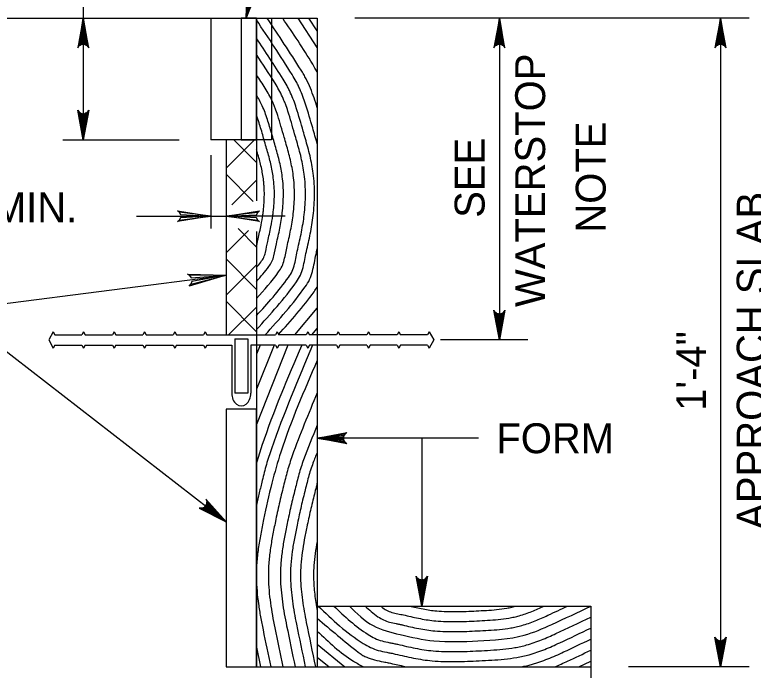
# Model space of a CAD drawing. Extents: x 636530 to 644067, y 294168 to 299122.
# Drawn here: x 638270.5 to 638344.6, y 298201.5 to 298267.2 of the extents above; entities that cross this region are included whole.
import ezdxf

# ---------------------------------------------------------------- set-up
doc = ezdxf.new("R2010")
doc.units = 0
doc.layers.add('1', color=7, linetype='Continuous')

msp = doc.modelspace()

# ---------------------------------------------------------------- linework, layer by layer
at = {"layer": '1'}
for p, q in [((638277.413, 298293.98), (638277.413, 298266.856)), ((638293.768, 298266.856), (638297.593, 298285.979)), ((638246.034, 298266.856), (638300.88, 298266.856)), ((638277.413, 298266.856), (638277.413, 298254.664)), ((638290.212, 298266.856), (638290.212, 298254.664)), ((638293.26, 298266.856), (638293.26, 298254.664)), ((638294.784, 298266.856), (638294.784, 298248.544)), ((638296.308, 298266.856), (638296.308, 298254.664)), ((638300.88, 298263.922), (638298.967, 298266.856)), ((638300.88, 298265.57), (638300.042, 298266.856)), ((638300.88, 298266.856), (638300.88, 298201.834)), ((638344.191, 298266.856), (638304.655, 298266.856)), ((638319.146, 298266.856), (638319.146, 298234.598)), ((638341.328, 298266.856), (638341.328, 298201.834)), ((638275.348, 298254.664), (638287.047, 298254.664)), ((638296.308, 298254.664), (638290.212, 298254.664)), ((638291.736, 298254.665), (638291.736, 298235.106)), ((638294.577, 298254.664), (638291.736, 298251.823)), ((638294.784, 298252.398), (638292.518, 298254.664)), ((638290.212, 298253.115), (638290.212, 298245.757)), ((638294.449, 298248.491), (638291.736, 298251.204)), ((638294.784, 298250.628), (638292.299, 298248.144)), ((638282.761, 298247.002), (638290.212, 298247.002)), ((638290.212, 298247.002), (638291.736, 298247.002)), ((638297.668, 298247.002), (638291.736, 298247.002)), ((638294.784, 298243.914), (638292.941, 298245.756)), ((638293.985, 298245.588), (638291.736, 298243.338)), ((638294.784, 298245.46), (638294.784, 298201.834)), ((638294.784, 298245.46), (638294.784, 298235.106)), ((638294.784, 298239.672), (638291.736, 298242.72)), ((638294.784, 298242.144), (638291.736, 298239.096)), ((638264.36, 298237.581), (638291.736, 298241.081)), ((638294.784, 298235.43), (638291.736, 298238.478)), ((638294.784, 298237.902), (638291.988, 298235.106)), ((638298.64, 298235.106), (638300.88, 298237.788)), ((638264.36, 298237.581), (638291.736, 298216.365)), ((638274.405, 298235.406), (638273.955, 298234.598)), ((638274.405, 298235.406), (638274.572, 298235.106)), ((638277.453, 298235.406), (638277.285, 298235.106)), ((638277.453, 298235.406), (638277.62, 298235.106)), ((638280.501, 298235.406), (638280.333, 298235.106)), ((638280.501, 298235.406), (638280.668, 298235.106)), ((638283.549, 298235.406), (638283.381, 298235.106)), ((638283.549, 298235.406), (638283.716, 298235.106)), ((638286.597, 298235.406), (638286.429, 298235.106)), ((638286.597, 298235.406), (638286.764, 298235.106)), ((638289.645, 298235.406), (638289.477, 298235.106)), ((638289.645, 298235.406), (638289.812, 298235.106)), ((638296.875, 298235.406), (638296.707, 298235.106)), ((638296.875, 298235.406), (638297.042, 298235.106)), ((638299.923, 298235.406), (638299.755, 298235.106)), ((638299.923, 298235.406), (638300.09, 298235.106)), ((638300.334, 298235.106), (638300.88, 298235.76)), ((638302.971, 298235.406), (638302.803, 298235.106)), ((638302.971, 298235.406), (638303.138, 298235.106)), ((638306.019, 298235.406), (638305.851, 298235.106)), ((638306.019, 298235.406), (638306.186, 298235.106)), ((638309.067, 298235.406), (638308.899, 298235.106)), ((638309.067, 298235.406), (638309.234, 298235.106)), ((638312.115, 298235.406), (638311.947, 298235.106)), ((638312.115, 298235.406), (638312.565, 298234.598)), ((638274.572, 298235.106), (638277.285, 298235.106)), ((638277.62, 298235.106), (638280.333, 298235.106)), ((638280.668, 298235.106), (638283.381, 298235.106)), ((638283.716, 298235.106), (638286.429, 298235.106)), ((638286.764, 298235.106), (638289.477, 298235.106)), ((638289.812, 298235.106), (638296.707, 298235.106)), ((638292.598, 298234.706), (638293.921, 298234.706)), ((638292.598, 298234.706), (638292.598, 298229.277)), ((638293.921, 298234.706), (638293.921, 298229.277)), ((638299.755, 298235.106), (638297.042, 298235.106)), ((638302.803, 298235.106), (638300.09, 298235.106)), ((638305.851, 298235.106), (638303.138, 298235.106)), ((638308.899, 298235.106), (638306.186, 298235.106)), ((638311.947, 298235.106), (638309.234, 298235.106)), ((638273.955, 298234.598), (638274.405, 298233.79)), ((638274.572, 298234.09), (638274.405, 298233.79)), ((638274.572, 298234.09), (638277.285, 298234.09)), ((638277.285, 298234.09), (638277.453, 298233.79)), ((638277.62, 298234.09), (638277.453, 298233.79)), ((638277.62, 298234.09), (638280.333, 298234.09)), ((638280.333, 298234.09), (638280.501, 298233.79)), ((638280.668, 298234.09), (638280.501, 298233.79)), ((638280.668, 298234.09), (638283.381, 298234.09)), ((638283.381, 298234.09), (638283.549, 298233.79)), ((638283.716, 298234.09), (638283.549, 298233.79)), ((638283.716, 298234.09), (638286.429, 298234.09)), ((638286.429, 298234.09), (638286.597, 298233.79)), ((638286.764, 298234.09), (638286.597, 298233.79)), ((638286.764, 298234.09), (638289.477, 298234.09)), ((638289.477, 298234.09), (638289.645, 298233.79)), ((638289.812, 298234.09), (638289.645, 298233.79)), ((638289.812, 298234.09), (638292.298, 298234.09)), ((638292.298, 298234.09), (638292.298, 298229.277)), ((638294.221, 298234.09), (638294.221, 298229.277)), ((638296.707, 298234.09), (638294.221, 298234.09)), ((638295.148, 298234.09), (638294.784, 298233.174)), ((638296.547, 298234.09), (638294.784, 298229.656)), ((638297.946, 298234.09), (638294.784, 298226.138)), ((638296.707, 298234.09), (638296.875, 298233.79)), ((638297.042, 298234.09), (638296.875, 298233.79)), ((638299.755, 298234.09), (638297.042, 298234.09)), ((638299.755, 298234.09), (638299.923, 298233.79)), ((638300.09, 298234.09), (638299.923, 298233.79)), ((638302.803, 298234.09), (638300.09, 298234.09)), ((638302.803, 298234.09), (638302.971, 298233.79)), ((638303.138, 298234.09), (638302.971, 298233.79)), ((638305.851, 298234.09), (638303.138, 298234.09)), ((638305.851, 298234.09), (638306.019, 298233.79)), ((638306.186, 298234.09), (638306.019, 298233.79)), ((638308.899, 298234.09), (638306.186, 298234.09)), ((638308.899, 298234.09), (638309.067, 298233.79)), ((638309.234, 298234.09), (638309.067, 298233.79)), ((638311.947, 298234.09), (638309.234, 298234.09)), ((638311.947, 298234.09), (638312.115, 298233.79)), ((638312.565, 298234.598), (638312.115, 298233.79)), ((638322.009, 298234.598), (638313.234, 298234.598)), ((638293.921, 298229.277), (638292.598, 298229.277)), ((638291.736, 298227.667), (638291.736, 298201.834)), ((638317.049, 298224.758), (638300.88, 298224.758)), ((638311.363, 298224.758), (638311.363, 298207.93)), ((638300.88, 298207.93), (638328.312, 298207.93)), ((638328.312, 298207.93), (638328.312, 298201.834)), ((638294.784, 298203.789), (638295.188, 298201.834)), ((638300.88, 298204.107), (638303.631, 298201.834)), ((638300.88, 298202.81), (638302.061, 298201.834)), ((638327.122, 298201.834), (638328.312, 298202.397)), ((638291.736, 298201.834), (638328.312, 298201.834)), ((638328.312, 298201.834), (638328.312, 298175.875)), ((638344.191, 298201.834), (638332.087, 298201.834))]:
    msp.add_line(p, q, dxfattribs=at)
for points in [[(638293.804, 298269.891), (638293.768, 298266.856), (638293.86, 298269.762)], [(638293.768, 298266.856), (638294.901, 298269.671)], [(638293.915, 298269.634), (638293.768, 298266.856), (638294.002, 298269.556)], [(638294.7, 298269.477), (638293.768, 298266.856), (638294.8, 298269.574)], [(638294.088, 298269.479), (638293.768, 298266.856), (638294.183, 298269.442)], [(638294.48, 298269.4), (638293.768, 298266.856), (638294.59, 298269.439)], [(638294.278, 298269.406), (638293.768, 298266.856), (638294.379, 298269.403)], [(638277.413, 298266.856), (638276.854, 298263.874), (638276.933, 298263.988), (638277.013, 298264.103), (638277.113, 298264.163), (638277.213, 298264.222), (638277.313, 298264.239), (638277.413, 298264.256), (638277.513, 298264.239), (638277.613, 298264.222), (638277.713, 298264.163), (638277.813, 298264.103), (638277.892, 298263.988), (638277.972, 298263.874), (638277.413, 298266.856), (638277.892, 298263.988), (638277.813, 298264.103), (638277.413, 298266.856), (638277.713, 298264.163), (638277.613, 298264.222), (638277.413, 298266.856), (638277.513, 298264.239), (638277.413, 298264.256), (638277.413, 298266.856), (638277.313, 298264.239), (638277.213, 298264.222), (638277.413, 298266.856), (638277.113, 298264.163), (638277.013, 298264.103), (638277.413, 298266.856), (638276.933, 298263.988)], [(638319.146, 298266.856), (638318.587, 298263.874), (638318.666, 298263.988), (638318.746, 298264.103), (638318.846, 298264.163), (638318.946, 298264.222), (638319.046, 298264.239), (638319.146, 298264.256), (638319.246, 298264.239), (638319.346, 298264.222), (638319.446, 298264.163), (638319.546, 298264.103), (638319.626, 298263.988), (638319.705, 298263.874), (638319.146, 298266.856), (638319.626, 298263.988), (638319.546, 298264.103), (638319.146, 298266.856), (638319.446, 298264.163), (638319.346, 298264.222), (638319.146, 298266.856), (638319.246, 298264.239), (638319.146, 298264.256), (638319.146, 298266.856), (638319.046, 298264.239), (638318.946, 298264.222), (638319.146, 298266.856), (638318.846, 298264.163), (638318.746, 298264.103), (638319.146, 298266.856), (638318.666, 298263.988)], [(638341.328, 298266.856), (638340.769, 298263.874), (638340.848, 298263.988), (638340.928, 298264.103), (638341.028, 298264.163), (638341.128, 298264.222), (638341.228, 298264.239), (638341.328, 298264.256), (638341.428, 298264.239), (638341.528, 298264.222), (638341.628, 298264.163), (638341.728, 298264.103), (638341.808, 298263.988), (638341.887, 298263.874), (638341.328, 298266.856), (638341.808, 298263.988), (638341.728, 298264.103), (638341.328, 298266.856), (638341.628, 298264.163), (638341.528, 298264.222), (638341.328, 298266.856), (638341.428, 298264.239), (638341.328, 298264.256), (638341.328, 298266.856), (638341.228, 298264.239), (638341.128, 298264.222), (638341.328, 298266.856), (638341.028, 298264.163), (638340.928, 298264.103), (638341.328, 298266.856), (638340.848, 298263.988)], [(638277.413, 298254.664), (638276.854, 298257.647), (638276.933, 298257.532), (638277.013, 298257.417), (638277.113, 298257.358), (638277.213, 298257.298), (638277.313, 298257.281), (638277.413, 298257.264), (638277.513, 298257.281), (638277.613, 298257.298), (638277.713, 298257.358), (638277.813, 298257.417), (638277.892, 298257.532), (638277.972, 298257.647), (638277.413, 298254.664), (638277.892, 298257.532), (638277.813, 298257.417), (638277.413, 298254.664), (638277.713, 298257.358), (638277.613, 298257.298), (638277.413, 298254.664), (638277.513, 298257.281), (638277.413, 298257.264), (638277.413, 298254.664), (638277.313, 298257.281), (638277.213, 298257.298), (638277.413, 298254.664), (638277.113, 298257.358), (638277.013, 298257.417), (638277.413, 298254.664), (638276.933, 298257.532)], [(638287.033, 298247.401), (638287.151, 298247.171), (638290.212, 298247.002), (638287.033, 298247.401), (638286.87, 298247.54), (638290.212, 298247.002), (638287.154, 298246.851), (638287.042, 298246.623), (638290.212, 298247.002), (638286.87, 298246.471), (638287.042, 298246.623)], [(638294.914, 298246.603), (638294.796, 298246.833), (638291.736, 298247.002), (638294.914, 298246.603), (638295.077, 298246.463), (638291.736, 298247.002), (638294.793, 298247.153), (638294.905, 298247.381), (638291.736, 298247.002), (638295.077, 298247.533), (638294.905, 298247.381)], [(638288.074, 298241.073), (638288.242, 298240.829), (638291.736, 298241.081), (638288.074, 298241.073), (638287.869, 298241.207), (638291.736, 298241.081), (638288.291, 298240.466), (638288.198, 298240.192), (638291.736, 298241.081), (638288.024, 298239.995), (638288.198, 298240.192)], [(638319.146, 298234.598), (638318.587, 298237.581), (638318.666, 298237.466), (638318.746, 298237.351), (638318.846, 298237.292), (638318.946, 298237.232), (638319.046, 298237.215), (638319.146, 298237.198), (638319.246, 298237.215), (638319.346, 298237.232), (638319.446, 298237.292), (638319.546, 298237.351), (638319.626, 298237.466), (638319.705, 298237.581), (638319.146, 298234.598), (638319.626, 298237.466), (638319.546, 298237.351), (638319.146, 298234.598), (638319.446, 298237.292), (638319.346, 298237.232), (638319.146, 298234.598), (638319.246, 298237.215), (638319.146, 298237.198), (638319.146, 298234.598), (638319.046, 298237.215), (638318.946, 298237.232), (638319.146, 298234.598), (638318.846, 298237.292), (638318.746, 298237.351), (638319.146, 298234.598), (638318.666, 298237.466)], [(638300.88, 298224.758), (638303.862, 298225.317), (638303.747, 298225.237), (638303.632, 298225.158), (638303.573, 298225.058), (638303.514, 298224.958), (638303.497, 298224.858), (638303.48, 298224.758), (638303.497, 298224.658), (638303.514, 298224.558), (638303.573, 298224.458), (638303.632, 298224.358), (638303.747, 298224.278), (638303.862, 298224.198), (638300.88, 298224.758), (638303.747, 298224.278), (638303.632, 298224.358), (638300.88, 298224.758), (638303.573, 298224.458), (638303.514, 298224.558), (638300.88, 298224.758), (638303.497, 298224.658), (638303.48, 298224.758), (638300.88, 298224.758), (638303.497, 298224.858), (638303.514, 298224.958), (638300.88, 298224.758), (638303.573, 298225.058), (638303.632, 298225.158), (638300.88, 298224.758), (638303.747, 298225.237)], [(638291.736, 298216.365), (638289.721, 298218.634), (638289.763, 298218.501), (638289.805, 298218.367), (638289.79, 298218.252), (638289.776, 298218.137), (638289.728, 298218.047), (638289.68, 298217.957), (638289.606, 298217.889), (638289.531, 298217.82), (638289.423, 298217.778), (638289.315, 298217.735), (638289.175, 298217.742), (638289.035, 298217.75), (638291.736, 298216.365), (638289.175, 298217.742), (638289.315, 298217.735), (638291.736, 298216.365), (638289.423, 298217.778), (638289.531, 298217.82), (638291.736, 298216.365), (638289.606, 298217.889), (638289.68, 298217.957), (638291.736, 298216.365), (638289.728, 298218.047), (638289.776, 298218.137), (638291.736, 298216.365), (638289.79, 298218.252), (638289.805, 298218.367), (638291.736, 298216.365), (638289.763, 298218.501)], [(638311.363, 298207.93), (638310.804, 298210.912), (638310.883, 298210.797), (638310.963, 298210.683), (638311.063, 298210.623), (638311.163, 298210.564), (638311.263, 298210.547), (638311.363, 298210.53), (638311.463, 298210.547), (638311.563, 298210.564), (638311.663, 298210.623), (638311.763, 298210.683), (638311.842, 298210.797), (638311.922, 298210.912), (638311.363, 298207.93), (638311.842, 298210.797), (638311.763, 298210.683), (638311.363, 298207.93), (638311.663, 298210.623), (638311.563, 298210.564), (638311.363, 298207.93), (638311.463, 298210.547), (638311.363, 298210.53), (638311.363, 298207.93), (638311.263, 298210.547), (638311.163, 298210.564), (638311.363, 298207.93), (638311.063, 298210.623), (638310.963, 298210.683), (638311.363, 298207.93), (638310.883, 298210.797)], [(638341.328, 298201.834), (638340.769, 298204.816), (638340.848, 298204.701), (638340.928, 298204.587), (638341.028, 298204.527), (638341.128, 298204.468), (638341.228, 298204.451), (638341.328, 298204.434), (638341.428, 298204.451), (638341.528, 298204.468), (638341.628, 298204.527), (638341.728, 298204.587), (638341.808, 298204.701), (638341.887, 298204.816), (638341.328, 298201.834), (638341.808, 298204.701), (638341.728, 298204.587), (638341.328, 298201.834), (638341.628, 298204.527), (638341.528, 298204.468), (638341.328, 298201.834), (638341.428, 298204.451), (638341.328, 298204.434), (638341.328, 298201.834), (638341.228, 298204.451), (638341.128, 298204.468), (638341.328, 298201.834), (638341.028, 298204.527), (638340.928, 298204.587), (638341.328, 298201.834), (638340.848, 298204.701)]]:
    msp.add_lwpolyline(points, dxfattribs=at)
for points in [[(638293.26, 298254.664), (638294.784, 298254.664), (638294.784, 298266.856), (638293.26, 298266.856)], [(638291.736, 298201.834), (638294.784, 298201.834), (638294.784, 298227.667), (638291.736, 298227.667)]]:
    msp.add_lwpolyline(points, close=True, dxfattribs=at)
msp.add_ellipse((638293.26, 298229.277), major_axis=(0, 1.283), ratio=0.75, start_param=1.570796, end_param=4.712389, dxfattribs=at)
for points in [[(638300.88, 298254.247), (638300.654, 298255.056), (638300.422, 298255.852), (638299.716, 298258.233), (638299.131, 298259.763), (638298.956, 298260.133), (638298.77, 298260.496), (638298.357, 298261.198), (638294.783, 298266.684)], [(638300.88, 298257.884), (638300.561, 298258.87), (638300.198, 298259.834), (638299.769, 298260.764), (638299.648, 298260.991), (638299.522, 298261.214), (638299.255, 298261.652), (638295.864, 298266.856)], [(638300.88, 298261.462), (638300.423, 298262.241), (638297.416, 298266.856)], [(638294.784, 298235.636), (638298.783, 298240.426), (638299.196, 298241.099), (638299.456, 298241.859), (638299.793, 298243.461), (638299.995, 298244.357), (638300.185, 298245.253), (638300.476, 298247.061), (638300.607, 298249.187), (638300.577, 298250.253), (638300.476, 298251.313), (638300.155, 298253.052), (638299.693, 298254.769), (638299.468, 298255.543), (638298.781, 298257.86), (638298.212, 298259.349), (638298.042, 298259.709), (638297.861, 298260.062), (638297.459, 298260.745), (638294.784, 298264.851)], [(638294.784, 298237.04), (638297.983, 298240.872), (638298.366, 298241.496), (638298.607, 298242.201), (638298.92, 298243.688), (638299.114, 298244.548), (638299.296, 298245.409), (638299.576, 298247.145), (638299.701, 298249.179), (638299.672, 298250.199), (638299.576, 298251.213), (638299.27, 298252.872), (638298.829, 298254.511), (638298.61, 298255.266), (638297.94, 298257.525), (638297.687, 298258.259), (638297.541, 298258.619), (638297.384, 298258.976), (638296.651, 298260.337), (638294.784, 298263.203)], [(638294.784, 298238.757), (638297.005, 298241.417), (638297.352, 298241.982), (638297.57, 298242.62), (638297.853, 298243.965), (638298.037, 298244.782), (638298.21, 298245.599), (638298.476, 298247.248), (638298.594, 298249.169), (638298.567, 298250.132), (638298.476, 298251.09), (638298.187, 298252.652), (638297.773, 298254.195), (638297.56, 298254.927), (638296.911, 298257.114), (638296.667, 298257.825), (638296.525, 298258.174), (638296.374, 298258.52), (638295.663, 298259.838), (638294.784, 298261.188)], [(638294.784, 298240.473), (638296.027, 298241.963), (638296.337, 298242.468), (638296.533, 298243.039), (638296.786, 298244.242), (638296.961, 298245.016), (638297.124, 298245.79), (638297.376, 298247.352), (638297.487, 298249.159), (638297.462, 298250.066), (638297.376, 298250.967), (638297.105, 298252.433), (638296.716, 298253.88), (638296.511, 298254.587), (638296.309, 298255.297), (638295.883, 298256.704), (638295.363, 298258.064), (638294.784, 298259.168)], [(638294.784, 298241.877), (638295.227, 298242.409), (638295.507, 298242.865), (638295.684, 298243.381), (638295.913, 298244.469), (638296.08, 298245.208), (638296.236, 298245.946), (638296.428, 298247.061), (638296.476, 298247.436), (638296.552, 298248.293), (638296.582, 298249.151), (638296.557, 298250.011), (638296.476, 298250.866), (638296.22, 298252.253), (638295.852, 298253.622), (638295.652, 298254.31), (638295.456, 298255), (638295.041, 298256.368), (638294.784, 298257.102)], [(638294.784, 298243.937), (638294.864, 298244.332), (638294.902, 298244.528), (638294.943, 298244.722), (638295.101, 298245.421), (638295.249, 298246.12), (638295.431, 298247.175), (638295.476, 298247.53), (638295.549, 298248.336), (638295.575, 298249.142), (638295.552, 298249.951), (638295.521, 298250.354), (638295.476, 298250.755), (638295.236, 298252.053), (638295.074, 298252.695), (638294.891, 298253.335), (638294.784, 298253.703)], [(638295.644, 298235.106), (638299.672, 298239.931), (638300.118, 298240.657), (638300.398, 298241.478), (638300.589, 298242.344), (638300.763, 298243.208), (638300.88, 298243.721)], [(638296.986, 298235.153), (638300.561, 298239.435), (638300.88, 298239.899)], [(638299.345, 298234.09), (638295.338, 298224.015), (638294.784, 298222.273)], [(638300.421, 298234.09), (638296.285, 298223.691), (638295.776, 298222.11), (638295.365, 298220.497), (638295.063, 298219.276), (638294.784, 298218.051)], [(638300.88, 298232.537), (638297.233, 298223.367), (638296.333, 298220.246), (638295.499, 298216.61), (638295.208, 298215.146), (638294.966, 298213.681), (638294.808, 298212.216), (638294.771, 298211.484), (638294.768, 298210.752), (638294.985, 298208.14), (638295.191, 298206.838), (638295.441, 298205.545), (638296.209, 298201.834)], [(638300.88, 298229.289), (638298.369, 298222.978), (638297.886, 298221.478), (638297.689, 298220.712), (638297.495, 298219.946), (638297.275, 298219.065), (638297.069, 298218.183), (638296.683, 298216.401), (638296.402, 298214.99), (638296.169, 298213.578), (638296.016, 298212.166), (638295.981, 298211.46), (638295.977, 298210.755), (638296.186, 298208.241), (638296.385, 298206.988), (638296.625, 298205.744), (638297.435, 298201.834)], [(638300.88, 298226.042), (638299.506, 298222.589), (638299.037, 298221.133), (638298.845, 298220.389), (638298.658, 298219.645), (638298.443, 298218.787), (638298.242, 298217.928), (638298.051, 298217.064), (638297.866, 298216.192), (638297.596, 298214.834), (638297.371, 298213.475), (638297.225, 298212.116), (638297.19, 298211.436), (638297.184, 298211.097), (638297.187, 298210.757), (638297.388, 298208.342), (638297.579, 298207.138), (638297.81, 298205.943), (638298.66, 298201.834)], [(638300.88, 298223.336), (638300.453, 298222.265), (638299.996, 298220.845), (638299.809, 298220.12), (638299.626, 298219.395), (638299.416, 298218.556), (638299.22, 298217.716), (638299.032, 298216.871), (638298.852, 298216.018), (638298.591, 298214.704), (638298.373, 298213.389), (638298.231, 298212.074), (638298.198, 298211.417), (638298.193, 298211.088), (638298.195, 298210.759), (638298.389, 298208.427), (638298.573, 298207.263), (638298.797, 298206.109), (638299.682, 298201.834)], [(638300.88, 298220.268), (638300.773, 298219.851), (638300.595, 298219.144), (638300.39, 298218.324), (638300.197, 298217.503), (638300.014, 298216.678), (638299.838, 298215.844), (638299.585, 298214.573), (638299.376, 298213.303), (638299.238, 298212.032), (638299.206, 298211.397), (638299.201, 298211.079), (638299.203, 298210.762), (638299.39, 298208.511), (638299.568, 298207.388), (638299.783, 298206.274), (638300.703, 298201.834)], [(638300.88, 298214.409), (638300.879, 298214.404), (638300.678, 298213.191), (638300.547, 298211.978), (638300.516, 298211.371), (638300.514, 298210.764), (638300.63, 298209.105), (638300.742, 298208.276), (638300.88, 298207.449)], [(638300.962, 298207.93), (638305.491, 298204.188), (638307.004, 298203.482), (638307.85, 298203.295), (638308.275, 298203.21), (638308.693, 298203.12), (638309.617, 298202.907), (638310.541, 298202.711), (638311.469, 298202.55), (638312.405, 298202.439), (638313.582, 298202.371), (638314.762, 298202.358), (638315.942, 298202.386), (638317.12, 298202.439), (638318.379, 298202.506), (638319.635, 298202.603), (638320.885, 298202.771), (638321.508, 298202.894), (638322.127, 298203.05), (638323.695, 298203.584), (638325.199, 298204.242), (638328.312, 298205.717)], [(638302.532, 298207.93), (638305.985, 298205.078), (638307.382, 298204.425), (638308.163, 298204.252), (638308.556, 298204.174), (638308.943, 298204.091), (638309.827, 298203.887), (638310.712, 298203.7), (638311.6, 298203.545), (638312.496, 298203.439), (638313.635, 298203.373), (638314.777, 298203.361), (638315.919, 298203.387), (638317.059, 298203.439), (638318.272, 298203.503), (638319.482, 298203.597), (638320.686, 298203.758), (638321.285, 298203.877), (638321.882, 298204.027), (638323.373, 298204.535), (638324.804, 298205.161), (638328.312, 298206.823)], [(638304.102, 298207.93), (638306.478, 298205.967), (638309.193, 298205.062), (638312.587, 298204.439), (638316.998, 298204.439), (638321.637, 298205.005), (638324.408, 298206.081), (638328.312, 298207.93)], [(638305.672, 298207.93), (638306.971, 298206.857), (638308.139, 298206.312), (638308.791, 298206.168), (638309.119, 298206.102), (638309.443, 298206.032), (638310.248, 298205.847), (638311.053, 298205.676), (638311.862, 298205.536), (638312.678, 298205.439), (638313.741, 298205.378), (638314.807, 298205.366), (638315.873, 298205.391), (638316.938, 298205.439), (638318.057, 298205.498), (638319.175, 298205.585), (638320.287, 298205.734), (638320.84, 298205.843), (638321.391, 298205.982), (638322.729, 298206.438), (638323.375, 298206.708), (638324.013, 298207), (638325.976, 298207.93)], [(638307.243, 298207.93), (638307.464, 298207.747), (638308.517, 298207.255), (638309.105, 298207.125), (638309.401, 298207.066), (638309.692, 298207.003), (638310.458, 298206.827), (638311.224, 298206.665), (638311.993, 298206.531), (638312.769, 298206.439), (638313.794, 298206.38), (638314.822, 298206.369), (638315.85, 298206.392), (638316.877, 298206.439), (638317.95, 298206.496), (638319.021, 298206.579), (638320.087, 298206.722), (638320.618, 298206.827), (638321.146, 298206.96), (638322.407, 298207.389), (638323.016, 298207.644), (638323.617, 298207.919), (638323.64, 298207.93)], [(638310.132, 298207.93), (638310.811, 298207.775), (638311.49, 298207.635), (638312.172, 298207.519), (638312.86, 298207.439), (638313.847, 298207.382), (638314.837, 298207.371), (638315.827, 298207.394), (638316.816, 298207.439), (638317.843, 298207.493), (638318.868, 298207.573), (638319.888, 298207.709), (638320.395, 298207.81), (638320.874, 298207.93)], [(638300.88, 298206.701), (638304.998, 298203.298), (638305.176, 298203.163), (638305.364, 298203.041), (638305.56, 298202.931), (638305.763, 298202.833), (638306.189, 298202.664), (638306.626, 298202.539), (638307.536, 298202.337), (638307.993, 298202.246), (638308.444, 298202.149), (638309.83, 298201.834)], [(638300.88, 298205.404), (638304.505, 298202.409), (638305.506, 298201.834)], [(638321.362, 298201.834), (638321.869, 298201.944), (638322.121, 298202.006), (638322.372, 298202.072), (638322.791, 298202.195), (638323.206, 298202.333), (638324.016, 298202.632), (638324.811, 298202.964), (638325.595, 298203.323), (638328.312, 298204.61)], [(638324.715, 298201.834), (638325.99, 298202.404), (638328.312, 298203.504)]]:
    msp.add_spline(points, degree=3, dxfattribs=at)

# ---------------------------------------------------------------- texts
for s, p in [('WATERSTOP', (638323.735, 298237.9)), ('NOTE', (638329.807, 298245.353)), ('SEE', (638317.663, 298246.841)), ('APPROACH SLAB', (638345.951, 298215.565)), ('1\'-4"', (638339.879, 298227.495))]:
    msp.add_text(s, height=3, rotation=90, dxfattribs=at).set_placement(p)
for s, p in [('1/4" MIN.', (638260.224, 298246.392)), ('FORM', (638318.845, 298223.248))]:
    msp.add_text(s, height=3, dxfattribs=at).set_placement(p)

doc.saveas('drawing.dxf')
